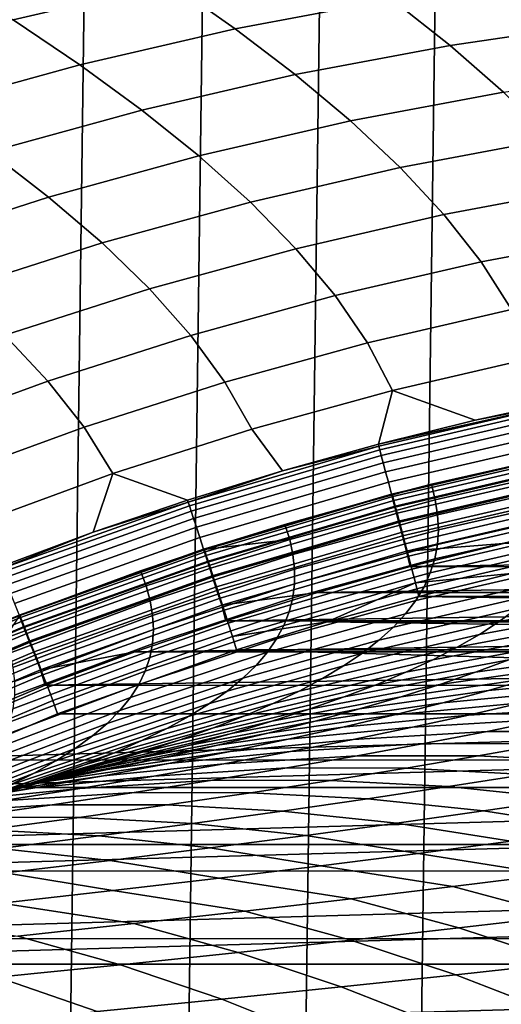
# Model space of a CAD drawing. Header units: metres. Extents: x -166 to 33, y -71 to 34.
# Tile 298 of 332: x 9.65 to 11.94, y 13.3 to 17.97. Entities that reach past the tile are written whole.
import ezdxf

# ---------------------------------------------------------------- set-up
doc = ezdxf.new("R2010")
doc.units = ezdxf.units.M
doc.layers.add('solid_12208131', color=7, linetype='CONTINUOUS')

msp = doc.modelspace()

# ---------------------------------------------------------------- linework, layer by layer
at = {"layer": 'solid_12208131'}
for points in [[(8.865868, -21.698912, -0.2), (9.436847, 21.460112, -0.2), (10.001131, 21.20686, -0.2), (9.436847, -21.460112, -0.2)], [(9.436847, -21.460112, -0.2), (10.001131, 21.20686, -0.2), (10.558856, 20.939127, -0.2), (10.00113, -21.20686, -0.2)], [(10.00113, -21.20686, -0.2), (10.558856, 20.939127, -0.2), (11.109608, 20.657166, -0.2), (10.558856, -20.939127, -0.2)], [(10.558856, -20.939127, -0.2), (11.109608, 20.657166, -0.2), (11.653308, 20.361021, -0.2), (11.109608, -20.657166, -0.2)], [(11.109608, -20.657166, -0.2), (11.653308, 20.361021, -0.2), (12.189622, 20.050842, -0.2), (11.653308, -20.361021, -0.2)], [(11.653308, -20.361021, -0.2), (12.189622, 20.050842, -0.2), (12.718188, 19.726845, -0.2), (12.189622, -20.050842, -0.2)], [(9.624053, 17.966234, 99.565048), (10.368802, 18.138773, 99.514687), (10.040869, 18.352388, 95.485832), (9.287632, 18.177818, 95.540817)], [(10.675301, 17.923363, 103.545166), (11.417837, 18.063423, 103.499001), (11.119998, 18.280518, 99.463882), (10.368802, 18.138773, 99.514687)], [(11.693878, 17.844431, 107.534935), (12.432705, 17.952484, 107.493294), (12.165471, 18.172804, 103.45253), (11.417837, 18.063423, 103.499001)], [(9.939137, 17.752872, 103.590927), (10.675301, 17.923363, 103.545166), (10.368802, 18.138773, 99.514687), (9.624053, 17.966234, 99.565048)], [(10.96009, 17.706068, 107.576286), (11.693878, 17.844431, 107.534935), (11.417837, 18.063423, 103.499001), (10.675301, 17.923363, 103.545166)], [(9.210619, 17.55221, 103.636215), (9.939137, 17.752872, 103.590927), (9.624053, 17.966234, 99.565048), (8.88704, 17.763159, 99.614891)], [(10.232598, 17.537645, 107.617287), (10.96009, 17.706068, 107.576286), (10.675301, 17.923363, 103.545166), (9.939137, 17.752872, 103.590927)], [(11.946383, 17.623558, 111.571335), (12.676312, 17.730274, 111.53476), (12.432705, 17.952484, 107.493294), (11.693878, 17.844431, 107.534935)], [(11.221431, 17.486908, 111.607658), (11.946383, 17.623558, 111.571335), (11.693878, 17.844431, 107.534935), (10.96009, 17.706068, 107.576286)], [(9.512663, 17.339415, 107.65786), (10.232598, 17.537645, 107.617287), (9.939137, 17.752872, 103.590927), (9.210619, 17.55221, 103.636215)], [(10.5027, 17.32057, 111.643669), (11.221431, 17.486908, 111.607658), (10.96009, 17.706068, 107.576286), (10.232598, 17.537645, 107.617287)], [(11.456955, 17.265945, 115.639122), (12.172976, 17.400869, 115.60807), (11.946383, 17.623558, 111.571335), (11.221431, 17.486908, 111.607658)], [(9.791435, 17.124792, 111.679306), (10.5027, 17.32057, 111.643669), (10.232598, 17.537645, 107.617287), (9.512663, 17.339415, 107.65786)], [(10.747078, 17.101709, 115.669899), (11.456955, 17.265945, 115.639122), (11.221431, 17.486908, 111.607658), (10.5027, 17.32057, 111.643669)], [(11.664289, 17.043245, 119.670532), (12.371283, 17.17643, 119.645012), (12.172976, 17.400869, 115.60807), (11.456955, 17.265945, 115.639122)], [(9.08888, 16.899824, 111.7145), (9.791435, 17.124792, 111.679306), (9.512663, 17.339415, 107.65786), (8.801544, 17.111628, 107.697945)], [(10.044575, 16.908405, 115.700363), (10.747078, 17.101709, 115.669899), (10.5027, 17.32057, 111.643669), (9.791435, 17.124792, 111.679306)], [(10.963364, 16.881128, 119.695831), (11.664289, 17.043245, 119.670532), (11.456955, 17.265945, 115.639122), (10.747078, 17.101709, 115.669899)], [(11.841063, 16.818871, 123.701744), (12.538923, 16.950302, 123.68203), (12.371283, 17.17643, 119.645012), (11.664289, 17.043245, 119.670532)], [(9.350674, 16.686279, 115.730446), (10.044575, 16.908405, 115.700363), (9.791435, 17.124792, 111.679306), (9.08888, 16.899824, 111.7145)], [(10.269719, 16.690317, 119.720863), (10.963364, 16.881128, 119.695831), (10.747078, 17.101709, 115.669899), (10.044575, 16.908405, 115.700363)], [(11.149191, 16.658886, 123.721291), (11.841063, 16.818871, 123.701744), (11.664289, 17.043245, 119.670532), (10.963364, 16.881128, 119.695831)], [(11.984902, 16.592886, 127.73262), (12.673522, 16.722549, 127.718987), (12.538923, 16.950302, 123.68203), (11.841063, 16.818871, 123.701744)], [(9.584568, 16.471056, 119.74559), (10.269719, 16.690317, 119.720863), (10.044575, 16.908405, 115.700363), (9.350674, 16.686279, 115.730446)], [(10.464506, 16.470589, 123.740639), (11.149191, 16.658886, 123.721291), (10.963364, 16.881128, 119.695831), (10.269719, 16.690317, 119.720863)], [(11.302193, 16.435051, 127.746132), (11.984902, 16.592886, 127.73262), (11.841063, 16.818871, 123.701744), (11.149191, 16.658886, 123.721291)], [(9.788206, 16.254213, 123.759743), (10.464506, 16.470589, 123.740639), (10.269719, 16.690317, 119.720863), (9.584568, 16.471056, 119.74559)], [(10.626575, 16.249283, 127.759506), (11.302193, 16.435051, 127.746132), (11.149191, 16.658886, 123.721291), (10.464506, 16.470589, 123.740639)], [(11.984902, 16.592886, 127.73262), (11.302193, 16.435051, 127.746132), (11.420001, 16.209682, 131.770187), (12.093437, 16.365353, 131.763)], [(9.121488, 16.010002, 123.77858), (9.788206, 16.254213, 123.759743), (9.584568, 16.471056, 119.74559), (8.909124, 16.223587, 119.769966)], [(9.959229, 16.035814, 127.772713), (10.626575, 16.249283, 127.759506), (10.464506, 16.470589, 123.740639), (9.788206, 16.254213, 123.759743)], [(11.302193, 16.435051, 127.746132), (10.626575, 16.249283, 127.759506), (10.75356, 16.026463, 131.777298), (11.420001, 16.209682, 131.770187)], [(11.420001, 16.209682, 131.770187), (11.812702, 16.068138, 135.635071), (12.274536, 16.168451, 135.63501), (12.093437, 16.365353, 131.763)], [(9.301339, 15.794885, 127.785736), (9.959229, 16.035814, 127.772713), (9.788206, 16.254213, 123.759743), (9.121488, 16.010002, 123.77858)], [(10.626575, 16.249283, 127.759506), (9.959229, 16.035814, 127.772713), (10.095281, 15.815922, 131.784317), (10.75356, 16.026463, 131.777298)], [(11.420001, 16.209682, 131.770187), (10.75356, 16.026463, 131.777298), (10.899566, 15.828561, 135.635223), (11.354258, 15.954807, 135.635147)], [(11.420001, 16.209682, 131.770187), (11.354258, 15.954807, 135.635147), (11.812702, 16.068138, 135.635071)], [(12.273444, 16.159548, 135.707077), (11.812702, 16.068138, 135.635071), (11.354258, 15.954807, 135.635147)], [(12.273444, 16.159548, 135.707077), (11.354258, 15.954807, 135.635147), (11.356176, 15.94621, 135.707077)], [(12.273444, 16.159548, 135.707077), (11.356176, 15.94621, 135.707077), (11.360807, 15.928582, 135.780701), (12.277059, 16.141684, 135.780701)], [(12.273444, 16.159548, 135.707077), (12.274536, 16.168451, 135.63501), (11.812702, 16.068138, 135.635071)], [(12.277059, 16.141684, 135.780701), (11.360807, 15.928582, 135.780701), (11.367762, 15.902111, 135.85144), (12.282486, 16.114857, 135.85144)], [(12.282486, 16.114857, 135.85144), (11.367762, 15.902111, 135.85144), (11.376928, 15.867219, 135.918167), (12.28964, 16.079496, 135.918167)], [(12.28964, 16.079496, 135.918167), (11.376928, 15.867219, 135.918167), (11.388161, 15.824465, 135.979797), (12.298407, 16.036167, 135.979797)], [(9.959229, 16.035814, 127.772713), (9.301339, 15.794885, 127.785736), (9.446327, 15.578295, 131.791245), (10.095281, 15.815922, 131.784317)], [(10.095281, 15.815922, 131.784317), (10.449014, 15.689507, 135.635284), (10.899566, 15.828561, 135.635223), (10.75356, 16.026463, 131.777298)], [(12.298407, 16.036167, 135.979797), (11.388161, 15.824465, 135.979797), (11.401278, 15.774531, 136.03537), (12.308645, 15.985562, 136.03537)], [(12.308645, 15.985562, 136.03537), (11.401278, 15.774531, 136.03537), (11.416074, 15.718216, 136.083984), (12.320193, 15.928491, 136.083984)], [(11.356176, 15.94621, 135.707077), (10.899566, 15.828561, 135.635223), (10.452489, 15.680988, 135.707077)], [(11.356176, 15.94621, 135.707077), (10.452489, 15.680988, 135.707077), (10.458122, 15.663656, 135.780701), (11.360807, 15.928582, 135.780701)], [(11.360807, 15.928582, 135.780701), (10.458122, 15.663656, 135.780701), (10.466582, 15.637628, 135.85144), (11.367762, 15.902111, 135.85144)], [(11.356176, 15.94621, 135.707077), (11.354258, 15.954807, 135.635147), (10.899566, 15.828561, 135.635223)], [(12.320193, 15.928491, 136.083984), (11.416074, 15.718216, 136.083984), (11.432309, 15.65642, 136.124847), (12.332865, 15.865864, 136.124847)], [(12.323255, 15.926353, 136.911667), (11.419594, 15.716083, 136.911667), (11.604999, 15.764806, 136.973129), (12.306801, 15.923927, 136.972977)], [(12.325199, 15.91675, 136.844437), (11.422085, 15.706608, 136.844437), (11.419594, 15.716083, 136.911667), (12.323255, 15.926353, 136.911667)], [(12.328935, 15.898307, 136.779175), (11.42687, 15.688409, 136.779175), (11.422085, 15.706608, 136.844437), (12.325199, 15.91675, 136.844437)], [(12.32089, 15.849943, 138.640427), (12.306801, 15.923927, 136.972977), (11.604999, 15.764806, 136.973129), (11.623373, 15.691665, 138.635696)], [(11.367762, 15.902111, 135.85144), (10.466582, 15.637628, 135.85144), (10.477734, 15.603321, 135.918167), (11.376928, 15.867219, 135.918167)], [(11.376928, 15.867219, 135.918167), (10.477734, 15.603321, 135.918167), (10.491398, 15.561282, 135.979797), (11.388161, 15.824465, 135.979797)], [(12.334392, 15.871364, 136.717056), (11.43386, 15.661823, 136.717056), (11.42687, 15.688409, 136.779175), (12.328935, 15.898307, 136.779175)], [(12.332865, 15.865864, 136.124847), (11.432309, 15.65642, 136.124847), (11.449725, 15.59013, 136.157349), (12.346457, 15.798683, 136.157349)], [(12.341469, 15.836416, 136.659241), (11.442927, 15.62734, 136.659241), (11.43386, 15.661823, 136.717056), (12.334392, 15.871364, 136.717056)], [(10.095281, 15.815922, 131.784317), (9.446327, 15.578295, 131.791245), (9.561767, 15.373376, 135.635406), (10.002975, 15.53775, 135.635361)], [(10.095281, 15.815922, 131.784317), (10.002975, 15.53775, 135.635361), (10.449014, 15.689507, 135.635284)], [(10.452489, 15.680988, 135.707077), (10.899566, 15.828561, 135.635223), (10.449014, 15.689507, 135.635284)], [(11.388161, 15.824465, 135.979797), (10.491398, 15.561282, 135.979797), (10.507357, 15.512185, 136.03537), (11.401278, 15.774531, 136.03537)], [(12.350037, 15.794111, 136.606796), (11.453902, 15.585596, 136.606796), (11.442927, 15.62734, 136.659241), (12.341469, 15.836416, 136.659241)], [(12.327687, 15.777345, 140.307617), (12.32089, 15.849943, 138.640427), (11.623373, 15.691665, 138.635696), (11.634402, 15.619869, 140.297943)], [(11.401278, 15.774531, 136.03537), (10.507357, 15.512185, 136.03537), (10.525354, 15.456813, 136.083984), (11.416074, 15.718216, 136.083984)], [(12.346457, 15.798683, 136.157349), (11.449725, 15.59013, 136.157349), (11.468043, 15.520405, 136.180923), (12.360754, 15.728022, 136.180923)], [(12.359937, 15.745228, 136.560669), (11.466585, 15.537362, 136.560669), (11.453902, 15.585596, 136.606796), (12.350037, 15.794111, 136.606796)], [(12.32689, 15.706077, 141.974457), (12.327687, 15.777345, 140.307617), (11.634402, 15.619869, 140.297943), (11.637881, 15.549389, 141.959763)], [(11.623373, 15.691665, 138.635696), (11.604999, 15.764806, 136.973129), (10.910897, 15.57491, 136.973297), (10.933517, 15.502768, 138.631042)], [(11.604999, 15.764806, 136.973129), (11.417344, 15.716704, 136.973175), (10.910897, 15.57491, 136.973297)], [(11.419594, 15.716083, 136.911667), (11.417344, 15.716704, 136.973175), (11.604999, 15.764806, 136.973129)], [(12.370986, 15.69067, 136.521744), (11.48074, 15.483528, 136.521744), (11.466585, 15.537362, 136.560669), (12.359937, 15.745228, 136.560669)], [(12.360754, 15.728022, 136.180923), (11.468043, 15.520405, 136.180923), (11.486971, 15.44836, 136.195221), (12.375527, 15.655008, 136.195221)], [(10.452489, 15.680988, 135.707077), (10.002975, 15.53775, 135.635361), (9.565361, 15.364811, 135.707077)], [(10.452489, 15.680988, 135.707077), (9.565361, 15.364811, 135.707077), (9.571979, 15.34783, 135.780701), (10.458122, 15.663656, 135.780701)], [(10.452489, 15.680988, 135.707077), (10.449014, 15.689507, 135.635284), (10.002975, 15.53775, 135.635361)], [(11.416074, 15.718216, 136.083984), (10.525354, 15.456813, 136.083984), (10.545105, 15.39605, 136.124847), (11.432309, 15.65642, 136.124847)], [(10.529268, 15.45472, 136.911667), (10.910897, 15.57491, 136.973297), (11.417344, 15.716704, 136.973175)], [(11.419594, 15.716083, 136.911667), (10.529268, 15.45472, 136.911667), (11.417344, 15.716704, 136.973175)], [(11.422085, 15.706608, 136.844437), (10.532299, 15.445404, 136.844437), (10.529268, 15.45472, 136.911667), (11.419594, 15.716083, 136.911667)], [(11.42687, 15.688409, 136.779175), (10.538118, 15.42751, 136.779175), (10.532299, 15.445404, 136.844437), (11.422085, 15.706608, 136.844437)], [(11.43386, 15.661823, 136.717056), (10.546621, 15.401369, 136.717056), (10.538118, 15.42751, 136.779175), (11.42687, 15.688409, 136.779175)], [(11.634402, 15.619869, 140.297943), (11.623373, 15.691665, 138.635696), (10.933517, 15.502768, 138.631042), (10.948723, 15.431913, 140.288406)], [(12.38298, 15.631444, 136.490723), (11.496105, 15.425089, 136.490723), (11.48074, 15.483528, 136.521744), (12.370986, 15.69067, 136.521744)], [(12.318187, 15.636081, 143.640854), (12.32689, 15.706077, 141.974457), (11.637881, 15.549389, 141.959763), (11.6335, 15.480165, 143.621063)], [(10.458122, 15.663656, 135.780701), (9.571979, 15.34783, 135.780701), (9.581917, 15.32233, 135.85144), (10.466582, 15.637628, 135.85144)], [(10.466582, 15.637628, 135.85144), (9.581917, 15.32233, 135.85144), (9.595016, 15.288718, 135.918167), (10.477734, 15.603321, 135.918167)], [(11.432309, 15.65642, 136.124847), (10.545105, 15.39605, 136.124847), (10.566291, 15.330871, 136.157349), (11.449725, 15.59013, 136.157349)], [(11.442927, 15.62734, 136.659241), (10.557649, 15.367464, 136.659241), (10.546621, 15.401369, 136.717056), (11.43386, 15.661823, 136.717056)], [(12.375527, 15.655008, 136.195221), (11.486971, 15.44836, 136.195221), (11.946109, 15.484185, 136.199997), (12.390549, 15.580899, 136.199997)], [(12.3957, 15.568643, 136.46817), (11.512398, 15.363121, 136.46817), (11.496105, 15.425089, 136.490723), (12.38298, 15.631444, 136.490723)], [(12.301262, 15.5673, 145.306717), (12.318187, 15.636081, 143.640854), (11.6335, 15.480165, 143.621063), (11.620947, 15.412142, 145.281754)], [(10.477734, 15.603321, 135.918167), (9.595016, 15.288718, 135.918167), (9.611066, 15.247532, 135.979797), (10.491398, 15.561282, 135.979797)], [(11.453902, 15.585596, 136.606796), (10.570999, 15.326419, 136.606796), (10.557649, 15.367464, 136.659241), (11.442927, 15.62734, 136.659241)], [(11.449725, 15.59013, 136.157349), (10.566291, 15.330871, 136.157349), (10.588575, 15.262314, 136.180923), (11.468043, 15.520405, 136.180923)], [(11.466585, 15.537362, 136.560669), (10.586425, 15.278993, 136.560669), (10.570999, 15.326419, 136.606796), (11.453902, 15.585596, 136.606796)], [(11.637881, 15.549389, 141.959763), (11.634402, 15.619869, 140.297943), (10.948723, 15.431913, 140.288406), (10.956422, 15.362355, 141.945267)], [(9.565361, 15.364811, 135.707077), (10.002975, 15.53775, 135.635361), (9.561767, 15.373376, 135.635406)], [(10.491398, 15.561282, 135.979797), (9.611066, 15.247532, 135.979797), (9.629812, 15.19943, 136.03537), (10.507357, 15.512185, 136.03537)], [(10.933517, 15.502768, 138.631042), (10.910897, 15.57491, 136.973297), (10.52624, 15.455281, 136.973404)], [(10.529268, 15.45472, 136.911667), (10.52624, 15.455281, 136.973404), (10.910897, 15.57491, 136.973297)], [(11.48074, 15.483528, 136.521744), (10.603641, 15.226061, 136.521744), (10.586425, 15.278993, 136.560669), (11.466585, 15.537362, 136.560669)], [(11.6335, 15.480165, 143.621063), (11.637881, 15.549389, 141.959763), (10.956422, 15.362355, 141.945267), (10.956305, 15.294037, 143.601532)], [(12.408907, 15.503425, 136.454514), (11.529318, 15.298769, 136.454514), (11.512398, 15.363121, 136.46817), (12.3957, 15.568643, 136.46817)], [(12.275805, 15.499676, 146.971939), (12.301262, 15.5673, 145.306717), (11.620947, 15.412142, 145.281754), (11.599913, 15.345261, 146.941711)], [(10.507357, 15.512185, 136.03537), (9.629812, 15.19943, 136.03537), (9.650953, 15.14518, 136.083984), (10.525354, 15.456813, 136.083984)], [(10.52624, 15.455281, 136.973404), (10.226063, 15.354577, 136.97348), (10.252857, 15.283068, 138.637283), (10.933517, 15.502768, 138.631042)], [(10.933517, 15.502768, 138.631042), (10.252857, 15.283068, 138.637283), (10.272228, 15.212848, 140.300613), (10.948723, 15.431913, 140.288406)], [(11.468043, 15.520405, 136.180923), (10.588575, 15.262314, 136.180923), (10.611601, 15.191475, 136.195221), (11.486971, 15.44836, 136.195221)], [(12.408907, 15.503425, 136.454514), (11.983573, 15.342254, 136.449997), (11.529318, 15.298769, 136.454514)], [(12.241504, 15.433149, 148.636459), (12.275805, 15.499676, 146.971939), (11.599913, 15.345261, 146.941711), (11.570086, 15.279465, 148.600876)], [(10.525354, 15.456813, 136.083984), (9.650953, 15.14518, 136.083984), (9.674153, 15.08565, 136.124847), (10.545105, 15.39605, 136.124847)], [(9.655235, 15.143126, 136.911667), (10.226063, 15.354577, 136.97348), (10.52624, 15.455281, 136.973404)], [(10.529268, 15.45472, 136.911667), (9.655235, 15.143126, 136.911667), (10.52624, 15.455281, 136.973404)], [(10.532299, 15.445404, 136.844437), (9.658794, 15.133998, 136.844437), (9.655235, 15.143126, 136.911667), (10.529268, 15.45472, 136.911667)], [(10.538118, 15.42751, 136.779175), (9.665629, 15.116467, 136.779175), (9.658794, 15.133998, 136.844437), (10.532299, 15.445404, 136.844437)], [(11.496105, 15.425089, 136.490723), (10.622331, 15.168599, 136.490723), (10.603641, 15.226061, 136.521744), (11.48074, 15.483528, 136.521744)], [(11.486971, 15.44836, 136.195221), (10.611601, 15.191475, 136.195221), (11.065936, 15.252769, 136.199997), (11.504346, 15.374745, 136.199997)], [(11.620947, 15.412142, 145.281754), (11.6335, 15.480165, 143.621063), (10.956305, 15.294037, 143.601532), (10.948066, 15.226901, 145.257095)], [(11.486971, 15.44836, 136.195221), (11.504346, 15.374745, 136.199997), (11.946109, 15.484185, 136.199997)], [(19.148518, 15.483835, 136.199997), (11.946109, 15.484185, 136.199997), (11.504346, 15.374745, 136.199997)], [(19.590275, 15.37437, 136.199997), (19.148518, 15.483835, 136.199997), (11.504346, 15.374745, 136.199997)], [(10.546621, 15.401369, 136.717056), (9.675616, 15.090857, 136.717056), (9.665629, 15.116467, 136.779175), (10.538118, 15.42751, 136.779175)], [(10.545105, 15.39605, 136.124847), (9.674153, 15.08565, 136.124847), (9.69904, 15.021791, 136.157349), (10.566291, 15.330871, 136.157349)], [(10.557649, 15.367464, 136.659241), (9.688568, 15.057638, 136.659241), (9.675616, 15.090857, 136.717056), (10.546621, 15.401369, 136.717056)], [(10.948723, 15.431913, 140.288406), (10.272228, 15.212848, 140.300613), (10.284034, 15.143918, 141.963364), (10.956422, 15.362355, 141.945267)], [(11.512398, 15.363121, 136.46817), (10.642148, 15.10767, 136.46817), (10.622331, 15.168599, 136.490723), (11.496105, 15.425089, 136.490723)], [(11.599913, 15.345261, 146.941711), (11.620947, 15.412142, 145.281754), (10.948066, 15.226901, 145.257095), (10.931395, 15.160892, 146.91185)], [(12.198045, 15.367662, 150.300247), (12.241504, 15.433149, 148.636459), (11.570086, 15.279465, 148.600876), (11.531161, 15.214697, 150.259201)], [(10.252857, 15.283068, 138.637283), (10.226063, 15.354577, 136.97348), (9.653224, 15.143955, 136.973648), (9.582504, 15.033769, 138.632767)], [(9.655235, 15.143126, 136.911667), (9.653224, 15.143955, 136.973648), (10.226063, 15.354577, 136.97348)], [(10.570999, 15.326419, 136.606796), (9.704248, 15.017426, 136.606796), (9.688568, 15.057638, 136.659241), (10.557649, 15.367464, 136.659241)], [(10.956422, 15.362355, 141.945267), (10.284034, 15.143918, 141.963364), (10.287962, 15.076222, 143.625443), (10.956305, 15.294037, 143.601532)], [(11.529318, 15.298769, 136.454514), (10.662728, 15.044395, 136.454514), (10.642148, 15.10767, 136.46817), (11.512398, 15.363121, 136.46817)], [(19.590275, 15.37437, 136.199997), (11.504346, 15.374745, 136.199997), (11.065936, 15.252769, 136.199997)], [(20.028683, 15.252362, 136.199997), (19.590275, 15.37437, 136.199997), (11.065936, 15.252769, 136.199997)], [(12.145119, 15.303159, 151.963226), (12.198045, 15.367662, 150.300247), (11.531161, 15.214697, 150.259201), (11.482827, 15.150899, 151.916672)], [(10.566291, 15.330871, 136.157349), (9.69904, 15.021791, 136.157349), (9.725217, 14.954624, 136.180923), (10.588575, 15.262314, 136.180923)], [(10.586425, 15.278993, 136.560669), (9.722365, 14.970962, 136.560669), (9.704248, 15.017426, 136.606796), (10.570999, 15.326419, 136.606796)], [(11.570086, 15.279465, 148.600876), (11.599913, 15.345261, 146.941711), (10.931395, 15.160892, 146.91185), (10.905986, 15.095953, 148.56572)], [(12.082413, 15.239578, 153.625366), (12.145119, 15.303159, 151.963226), (11.482827, 15.150899, 151.916672), (11.424775, 15.088015, 153.573196)], [(11.529318, 15.298769, 136.454514), (11.983573, 15.342254, 136.449997), (11.545635, 15.233768, 136.449997)], [(11.545635, 15.233768, 136.449997), (11.983573, 15.342254, 136.449997), (19.550453, 15.233855, 136.449997)], [(10.272228, 15.212848, 140.300613), (10.252857, 15.283068, 138.637283), (9.582504, 15.033769, 138.632767), (9.605944, 14.964767, 140.291336)], [(10.603641, 15.226061, 136.521744), (9.742586, 14.919102, 136.521744), (9.722365, 14.970962, 136.560669), (10.586425, 15.278993, 136.560669)], [(10.588575, 15.262314, 136.180923), (9.725217, 14.954624, 136.180923), (9.752264, 14.885221, 136.195221), (10.611601, 15.191475, 136.195221)], [(10.956305, 15.294037, 143.601532), (10.287962, 15.076222, 143.625443), (10.283699, 15.009705, 145.286713), (10.948066, 15.226901, 145.257095)], [(11.529318, 15.298769, 136.454514), (11.111144, 15.112869, 136.449997), (10.662728, 15.044395, 136.454514)], [(11.531161, 15.214697, 150.259201), (11.570086, 15.279465, 148.600876), (10.905986, 15.095953, 148.56572), (10.871532, 15.032027, 150.218674)], [(11.529318, 15.298769, 136.454514), (11.545635, 15.233768, 136.449997), (11.111144, 15.112869, 136.449997)], [(12.580264, 15.235676, 157.011139), (12.668304, 15.298141, 155.345047), (12.009616, 15.176863, 155.286606), (11.926416, 15.114956, 156.946899)], [(10.284034, 15.143918, 141.963364), (10.272228, 15.212848, 140.300613), (9.605944, 14.964767, 140.291336), (9.621859, 14.897031, 141.949249)], [(10.622331, 15.168599, 136.490723), (9.764537, 14.862805, 136.490723), (9.742586, 14.919102, 136.521744), (10.603641, 15.226061, 136.521744)], [(10.948066, 15.226901, 145.257095), (10.283699, 15.009705, 145.286713), (10.270935, 14.944308, 146.947083), (10.931395, 15.160892, 146.91185)], [(10.611601, 15.191475, 136.195221), (10.631073, 15.118304, 136.199997), (11.065936, 15.252769, 136.199997)], [(20.028683, 15.252362, 136.199997), (11.065936, 15.252769, 136.199997), (10.631073, 15.118304, 136.199997)], [(20.463547, 15.11786, 136.199997), (20.028683, 15.252362, 136.199997), (10.631073, 15.118304, 136.199997)], [(11.482827, 15.150899, 151.916672), (11.531161, 15.214697, 150.259201), (10.871532, 15.032027, 150.218674), (10.82773, 14.969059, 151.870682)], [(11.111144, 15.112869, 136.449997), (11.545635, 15.233768, 136.449997), (19.984957, 15.112948, 136.449997)], [(12.009616, 15.176863, 155.286606), (12.082413, 15.239578, 153.625366), (11.424775, 15.088015, 153.573196), (11.356698, 15.025986, 155.228775)], [(11.545635, 15.233768, 136.449997), (19.550453, 15.233855, 136.449997), (19.984957, 15.112948, 136.449997)], [(12.481436, 15.173967, 158.676331), (12.580264, 15.235676, 157.011139), (11.926416, 15.114956, 156.946899), (11.8325, 15.053799, 158.606232)], [(10.611601, 15.191475, 136.195221), (9.752264, 14.885221, 136.195221), (10.200496, 14.971593, 136.199997), (10.631073, 15.118304, 136.199997)], [(10.642148, 15.10767, 136.46817), (9.787813, 14.803111, 136.46817), (9.764537, 14.862805, 136.490723), (10.622331, 15.168599, 136.490723)], [(11.926416, 15.114956, 156.946899), (12.009616, 15.176863, 155.286606), (11.356698, 15.025986, 155.228775), (11.278285, 14.964755, 156.883331)], [(12.371503, 15.112957, 160.340546), (12.481436, 15.173967, 158.676331), (11.8325, 15.053799, 158.606232), (11.727553, 14.993332, 160.264526)], [(9.650953, 15.14518, 136.083984), (8.79579, 14.784223, 136.083984), (8.822357, 14.726114, 136.124847), (9.674153, 15.08565, 136.124847)], [(9.655235, 15.143126, 136.911667), (8.80045, 14.782161, 136.911667), (9.653224, 15.143955, 136.973648)], [(9.658794, 15.133998, 136.844437), (8.804525, 14.773252, 136.844437), (8.80045, 14.782161, 136.911667), (9.655235, 15.143126, 136.911667)], [(9.665629, 15.116467, 136.779175), (8.812353, 14.75614, 136.779175), (8.804525, 14.773252, 136.844437), (9.658794, 15.133998, 136.844437)], [(9.675616, 15.090857, 136.717056), (8.823788, 14.73114, 136.717056), (8.812353, 14.75614, 136.779175), (9.665629, 15.116467, 136.779175)], [(10.287962, 15.076222, 143.625443), (10.284034, 15.143918, 141.963364), (9.621859, 14.897031, 141.949249), (9.62994, 14.830508, 143.606415)], [(20.463547, 15.11786, 136.199997), (10.631073, 15.118304, 136.199997), (10.200496, 14.971593, 136.199997)], [(20.894131, 14.971098, 136.199997), (20.463547, 15.11786, 136.199997), (10.200496, 14.971593, 136.199997)], [(10.931395, 15.160892, 146.91185), (10.270935, 14.944308, 146.947083), (10.249359, 14.879976, 148.606476), (10.905986, 15.095953, 148.56572)], [(11.424775, 15.088015, 153.573196), (11.482827, 15.150899, 151.916672), (10.82773, 14.969059, 151.870682), (10.774271, 14.906991, 153.521683)], [(9.674153, 15.08565, 136.124847), (8.822357, 14.726114, 136.124847), (8.850857, 14.663781, 136.157349), (9.69904, 15.021791, 136.157349)], [(9.688568, 15.057638, 136.659241), (8.838618, 14.698715, 136.659241), (8.823788, 14.73114, 136.717056), (9.675616, 15.090857, 136.717056)], [(10.283699, 15.009705, 145.286713), (10.287962, 15.076222, 143.625443), (9.62994, 14.830508, 143.606415), (9.629879, 14.765141, 145.262695)], [(10.662728, 15.044395, 136.454514), (9.811985, 14.741119, 136.454514), (9.787813, 14.803111, 136.46817), (10.642148, 15.10767, 136.46817)], [(10.905986, 15.095953, 148.56572), (10.249359, 14.879976, 148.606476), (10.218662, 14.816652, 150.264847), (10.871532, 15.032027, 150.218674)], [(10.662728, 15.044395, 136.454514), (11.111144, 15.112869, 136.449997), (10.680791, 14.979804, 136.449997)], [(10.680791, 14.979804, 136.449997), (11.111144, 15.112869, 136.449997), (20.415373, 14.979858, 136.449997)], [(11.356698, 15.025986, 155.228775), (11.424775, 15.088015, 153.573196), (10.774271, 14.906991, 153.521683), (10.71085, 14.845768, 155.171646)], [(11.111144, 15.112869, 136.449997), (19.984957, 15.112948, 136.449997), (20.415373, 14.979858, 136.449997)], [(11.8325, 15.053799, 158.606232), (11.926416, 15.114956, 156.946899), (11.278285, 14.964755, 156.883331), (11.189225, 14.904266, 158.53685)], [(12.250151, 15.052585, 162.003754), (12.371503, 15.112957, 160.340546), (11.727553, 14.993332, 160.264526), (11.61126, 14.933499, 161.921768)], [(9.704248, 15.017426, 136.606796), (8.856572, 14.659463, 136.606796), (8.838618, 14.698715, 136.659241), (9.688568, 15.057638, 136.659241)], [(10.662728, 15.044395, 136.454514), (10.680791, 14.979804, 136.449997), (9.833854, 14.677723, 136.449997), (9.811985, 14.741119, 136.454514)], [(10.871532, 15.032027, 150.218674), (10.218662, 14.816652, 150.264847), (10.178535, 14.75428, 151.922165), (10.82773, 14.969059, 151.870682)], [(11.278285, 14.964755, 156.883331), (11.356698, 15.025986, 155.228775), (10.71085, 14.845768, 155.171646), (10.63716, 14.785332, 156.820541)], [(11.727553, 14.993332, 160.264526), (11.8325, 15.053799, 158.606232), (11.189225, 14.904266, 158.53685), (11.089207, 14.844461, 160.189301)], [(12.11706, 14.992794, 163.665909), (12.250151, 15.052585, 162.003754), (11.61126, 14.933499, 161.921768), (11.483308, 14.874242, 163.577927)], [(12.44178, 14.963173, 167.08783), (12.60464, 15.022392, 165.421799), (11.971916, 14.933524, 165.326981), (11.814404, 14.874717, 166.986877)], [(9.69904, 15.021791, 136.157349), (8.850857, 14.663781, 136.157349), (8.880833, 14.598218, 136.180923), (9.725217, 14.954624, 136.180923)], [(9.722365, 14.970962, 136.560669), (8.877317, 14.614108, 136.560669), (8.856572, 14.659463, 136.606796), (9.704248, 15.017426, 136.606796)], [(10.270935, 14.944308, 146.947083), (10.283699, 15.009705, 145.286713), (9.629879, 14.765141, 145.262695), (9.621366, 14.700874, 146.917984)], [(9.833854, 14.677723, 136.449997), (10.680791, 14.979804, 136.449997), (21.262579, 14.677672, 136.449997)], [(10.680791, 14.979804, 136.449997), (20.415373, 14.979858, 136.449997), (21.262579, 14.677672, 136.449997)], [(11.61126, 14.933499, 161.921768), (11.727553, 14.993332, 160.264526), (11.089207, 14.844461, 160.189301), (10.977918, 14.785282, 161.840637)], [(11.971916, 14.933524, 165.326981), (12.11706, 14.992794, 163.665909), (11.483308, 14.874242, 163.577927), (11.343381, 14.815501, 165.232925)], [(9.742586, 14.919102, 136.521744), (8.900471, 14.563488, 136.521744), (8.877317, 14.614108, 136.560669), (9.722365, 14.970962, 136.560669)], [(9.725217, 14.954624, 136.180923), (8.880833, 14.598218, 136.180923), (8.911806, 14.530473, 136.195221), (9.752264, 14.885221, 136.195221)], [(10.249359, 14.879976, 148.606476), (10.270935, 14.944308, 146.947083), (9.621366, 14.700874, 146.917984), (9.604093, 14.637653, 148.572205)], [(9.752264, 14.885221, 136.195221), (9.774399, 14.812707, 136.199997), (10.200496, 14.971593, 136.199997)], [(20.894131, 14.971098, 136.199997), (10.200496, 14.971593, 136.199997), (9.774399, 14.812707, 136.199997)], [(21.320236, 14.812153, 136.199997), (20.894131, 14.971098, 136.199997), (9.774399, 14.812707, 136.199997)], [(10.82773, 14.969059, 151.870682), (10.178535, 14.75428, 151.922165), (10.128669, 14.692802, 153.5784), (10.774271, 14.906991, 153.521683)], [(11.189225, 14.904266, 158.53685), (11.278285, 14.964755, 156.883331), (10.63716, 14.785332, 156.820541), (10.552893, 14.725628, 158.468323)], [(11.483308, 14.874242, 163.577927), (11.61126, 14.933499, 161.921768), (10.977918, 14.785282, 161.840637), (10.855044, 14.726673, 163.490829)], [(11.814404, 14.874717, 166.986877), (11.971916, 14.933524, 165.326981), (11.343381, 14.815501, 165.232925), (11.191168, 14.75722, 166.886749)], [(12.266154, 14.904359, 168.752655), (12.44178, 14.963173, 167.08783), (11.814404, 14.874717, 166.986877), (11.644216, 14.816313, 168.645508)], [(9.764537, 14.862805, 136.490723), (8.925606, 14.508535, 136.490723), (8.900471, 14.563488, 136.521744), (9.742586, 14.919102, 136.521744)], [(9.752264, 14.885221, 136.195221), (8.911806, 14.530473, 136.195221), (8.937727, 14.459189, 136.199997), (9.774399, 14.812707, 136.199997)], [(10.774271, 14.906991, 153.521683), (10.128669, 14.692802, 153.5784), (10.068753, 14.632164, 155.233521), (10.71085, 14.845768, 155.171646)], [(11.089207, 14.844461, 160.189301), (11.189225, 14.904266, 158.53685), (10.552893, 14.725628, 158.468323), (10.457738, 14.666598, 160.114975)], [(12.077453, 14.845892, 170.416153), (12.266154, 14.904359, 168.752655), (11.644216, 14.816313, 168.645508), (11.461042, 14.758254, 170.30278)], [(12.488931, 14.845995, 172.198685), (12.69669, 14.904469, 170.530258), (12.077453, 14.845892, 170.416153), (11.87536, 14.787713, 172.078262)], [(9.787813, 14.803111, 136.46817), (8.952258, 14.450267, 136.46817), (8.925606, 14.508535, 136.490723), (9.764537, 14.862805, 136.490723)], [(10.218662, 14.816652, 150.264847), (10.249359, 14.879976, 148.606476), (9.604093, 14.637653, 148.572205), (9.577753, 14.575422, 150.225327)], [(10.71085, 14.845768, 155.171646), (10.068753, 14.632164, 155.233521), (9.998478, 14.572306, 156.887466), (10.63716, 14.785332, 156.820541)], [(10.977918, 14.785282, 161.840637), (11.089207, 14.844461, 160.189301), (10.457738, 14.666598, 160.114975), (10.351384, 14.608188, 161.760483)], [(11.343381, 14.815501, 165.232925), (11.483308, 14.874242, 163.577927), (10.855044, 14.726673, 163.490829), (10.720275, 14.668575, 165.139847)], [(11.644216, 14.816313, 168.645508), (11.814404, 14.874717, 166.986877), (11.191168, 14.75722, 166.886749), (11.026365, 14.699339, 168.539261)], [(11.87536, 14.787713, 172.078262), (12.077453, 14.845892, 170.416153), (11.461042, 14.758254, 170.30278), (11.264574, 14.700482, 171.958588)], [(12.267366, 14.787749, 173.865707), (12.488931, 14.845995, 172.198685), (11.87536, 14.787713, 172.078262), (11.659565, 14.729761, 173.738861)], [(21.320236, 14.812153, 136.199997), (9.774399, 14.812707, 136.199997), (8.937727, 14.459189, 136.199997)], [(22.156876, 14.458499, 136.199997), (21.320236, 14.812153, 136.199997), (8.937727, 14.459189, 136.199997)], [(9.811985, 14.741119, 136.454514), (8.979936, 14.389756, 136.454514), (8.952258, 14.450267, 136.46817), (9.787813, 14.803111, 136.46817)], [(10.178535, 14.75428, 151.922165), (10.218662, 14.816652, 150.264847), (9.577753, 14.575422, 150.225327), (9.542041, 14.514126, 151.877319)], [(11.191168, 14.75722, 166.886749), (11.343381, 14.815501, 165.232925), (10.720275, 14.668575, 165.139847), (10.573301, 14.610931, 166.787643)], [(11.461042, 14.758254, 170.30278), (11.644216, 14.816313, 168.645508), (11.026365, 14.699339, 168.539261), (10.848668, 14.641802, 170.190353)], [(10.128669, 14.692802, 153.5784), (10.178535, 14.75428, 151.922165), (9.542041, 14.514126, 151.877319), (9.496649, 14.453708, 153.528168)], [(10.63716, 14.785332, 156.820541), (9.998478, 14.572306, 156.887466), (9.917532, 14.513174, 158.540237), (10.552893, 14.725628, 158.468323)], [(10.855044, 14.726673, 163.490829), (10.977918, 14.785282, 161.840637), (10.351384, 14.608188, 161.760483), (10.233523, 14.550338, 163.4048)], [(11.026365, 14.699339, 168.539261), (11.191168, 14.75722, 166.886749), (10.573301, 14.610931, 166.787643), (10.413823, 14.553685, 168.434097)], [(11.264574, 14.700482, 171.958588), (11.461042, 14.758254, 170.30278), (10.848668, 14.641802, 170.190353), (10.657772, 14.584548, 171.83992)], [(11.659565, 14.729761, 173.738861), (11.87536, 14.787713, 172.078262), (11.264574, 14.700482, 171.958588), (11.054504, 14.642938, 173.612823)], [(12.031668, 14.729673, 175.531204), (12.267366, 14.787749, 173.865707), (11.659565, 14.729761, 173.738861), (11.429743, 14.671979, 175.397873)], [(12.671893, 14.767041, 175.417068), (12.031668, 14.729673, 175.531204), (11.781349, 14.671716, 177.194916), (12.419459, 14.709263, 177.076904)], [(9.811985, 14.741119, 136.454514), (9.833854, 14.677723, 136.449997), (9.007153, 14.328511, 136.449997), (8.979936, 14.389756, 136.454514)], [(10.552893, 14.725628, 158.468323), (9.917532, 14.513174, 158.540237), (9.825599, 14.45471, 160.191803), (10.457738, 14.666598, 160.114975)], [(10.720275, 14.668575, 165.139847), (10.855044, 14.726673, 163.490829), (10.233523, 14.550338, 163.4048), (10.103844, 14.492994, 165.047913)], [(10.848668, 14.641802, 170.190353), (11.026365, 14.699339, 168.539261), (10.413823, 14.553685, 168.434097), (10.24154, 14.496778, 170.079071)], [(11.054504, 14.642938, 173.612823), (11.264574, 14.700482, 171.958588), (10.657772, 14.584548, 171.83992), (10.453373, 14.527522, 173.487839)], [(11.429743, 14.671979, 175.397873), (11.659565, 14.729761, 173.738861), (11.054504, 14.642938, 173.612823), (10.830515, 14.585563, 175.265381)], [(11.781349, 14.671716, 177.194916), (12.031668, 14.729673, 175.531204), (11.429743, 14.671979, 175.397873), (11.18542, 14.614318, 177.055008)], [(12.419459, 14.709263, 177.076904), (11.781349, 14.671716, 177.194916), (11.515807, 14.613837, 178.856445), (12.151967, 14.651567, 178.734711)], [(9.007153, 14.328511, 136.449997), (9.833854, 14.677723, 136.449997), (21.262579, 14.677672, 136.449997)], [(9.007153, 14.328511, 136.449997), (21.262579, 14.677672, 136.449997), (22.089607, 14.32833, 136.449997)], [(10.068753, 14.632164, 155.233521), (10.128669, 14.692802, 153.5784), (9.496649, 14.453708, 153.528168), (9.441271, 14.394114, 155.177811)], [(10.457738, 14.666598, 160.114975), (9.825599, 14.45471, 160.191803), (9.722364, 14.396858, 161.842148), (10.351384, 14.608188, 161.760483)], [(10.573301, 14.610931, 166.787643), (10.720275, 14.668575, 165.139847), (10.103844, 14.492994, 165.047913), (9.962039, 14.4361, 166.689743)], [(11.18542, 14.614318, 177.055008), (11.429743, 14.671979, 175.397873), (10.830515, 14.585563, 175.265381), (10.592141, 14.528308, 176.915985)], [(11.515807, 14.613837, 178.856445), (11.781349, 14.671716, 177.194916), (11.18542, 14.614318, 177.055008), (10.925998, 14.556734, 178.709869)], [(12.151967, 14.651567, 178.734711), (11.515807, 14.613837, 178.856445), (11.234436, 14.555993, 180.515381), (11.868815, 14.593912, 180.390137)], [(12.455158, 14.593259, 180.54332), (12.744558, 14.650982, 178.881149), (12.151967, 14.651567, 178.734711), (11.868815, 14.593912, 180.390137)], [(9.998478, 14.572306, 156.887466), (10.068753, 14.632164, 155.233521), (9.441271, 14.394114, 155.177811), (9.375599, 14.335286, 156.826218)], [(10.351384, 14.608188, 161.760483), (9.722364, 14.396858, 161.842148), (9.607516, 14.339561, 163.491257), (10.233523, 14.550338, 163.4048)], [(10.413823, 14.553685, 168.434097), (10.573301, 14.610931, 166.787643), (9.962039, 14.4361, 166.689743), (9.807814, 14.379598, 168.3302)], [(10.657772, 14.584548, 171.83992), (10.848668, 14.641802, 170.190353), (10.24154, 14.496778, 170.079071), (10.056152, 14.440155, 171.722458)], [(10.830515, 14.585563, 175.265381), (11.054504, 14.642938, 173.612823), (10.453373, 14.527522, 173.487839), (10.235161, 14.470664, 175.134003)], [(10.925998, 14.556734, 178.709869), (11.18542, 14.614318, 177.055008), (10.592141, 14.528308, 176.915985), (10.338793, 14.471131, 178.56424)], [(11.234436, 14.555993, 180.515381), (11.515807, 14.613837, 178.856445), (10.925998, 14.556734, 178.709869), (10.650878, 14.499187, 180.362045)], [(9.917532, 14.513174, 158.540237), (9.998478, 14.572306, 156.887466), (9.375599, 14.335286, 156.826218), (9.299323, 14.277172, 158.473404)], [(10.453373, 14.527522, 173.487839), (10.657772, 14.584548, 171.83992), (10.056152, 14.440155, 171.722458), (9.85736, 14.383756, 173.364136)], [(10.592141, 14.528308, 176.915985), (10.830515, 14.585563, 175.265381), (10.235161, 14.470664, 175.134003), (10.002679, 14.413927, 176.778137)], [(10.650878, 14.499187, 180.362045), (10.925998, 14.556734, 178.709869), (10.338793, 14.471131, 178.56424), (10.069877, 14.413993, 180.209702)], [(10.936628, 14.498143, 182.171341), (11.234436, 14.555993, 180.515381), (10.650878, 14.499187, 180.362045), (10.359461, 14.441634, 182.011139)], [(11.868815, 14.593912, 180.390137), (11.234436, 14.555993, 180.515381), (10.936628, 14.498143, 182.171341), (11.569403, 14.536256, 182.04277)], [(12.149362, 14.535534, 182.20282), (12.455158, 14.593259, 180.54332), (11.868815, 14.593912, 180.390137), (11.569403, 14.536256, 182.04277)], [(9.825599, 14.45471, 160.191803), (9.917532, 14.513174, 158.540237), (9.299323, 14.277172, 158.473404), (9.212131, 14.219715, 160.119324)], [(10.233523, 14.550338, 163.4048), (9.607516, 14.339561, 163.491257), (9.48074, 14.282764, 165.139099), (10.103844, 14.492994, 165.047913)], [(10.24154, 14.496778, 170.079071), (10.413823, 14.553685, 168.434097), (9.807814, 14.379598, 168.3302), (9.640872, 14.323432, 169.969147)], [(10.235161, 14.470664, 175.134003), (10.453373, 14.527522, 173.487839), (9.85736, 14.383756, 173.364136), (9.644857, 14.327525, 175.003983)], [(10.338793, 14.471131, 178.56424), (10.592141, 14.528308, 176.915985), (10.002679, 14.413927, 176.778137), (9.755345, 14.357268, 178.419815)], [(11.569403, 14.536256, 182.04277), (10.936628, 14.498143, 182.171341), (10.62178, 14.440245, 183.823914), (11.253131, 14.478559, 183.692245)], [(11.826561, 14.477766, 183.859238), (12.149362, 14.535534, 182.20282), (11.569403, 14.536256, 182.04277), (11.253131, 14.478559, 183.692245)], [(12.399119, 14.448333, 184.026352), (12.728461, 14.506057, 182.362946), (12.149362, 14.535534, 182.20282), (11.826561, 14.477766, 183.859238)], [(10.103844, 14.492994, 165.047913), (9.48074, 14.282764, 165.139099), (9.341725, 14.226409, 166.785614), (9.962039, 14.4361, 166.689743)], [(10.002679, 14.413927, 176.778137), (10.235161, 14.470664, 175.134003), (9.644857, 14.327525, 175.003983), (9.4182, 14.271414, 176.641708)], [(10.056152, 14.440155, 171.722458), (10.24154, 14.496778, 170.079071), (9.640872, 14.323432, 169.969147), (9.460918, 14.267546, 171.60643)], [(10.069877, 14.413993, 180.209702), (10.338793, 14.471131, 178.56424), (9.755345, 14.357268, 178.419815), (9.492574, 14.300648, 180.05864)], [(10.359461, 14.441634, 182.011139), (10.650878, 14.499187, 180.362045), (10.069877, 14.413993, 180.209702), (9.784801, 14.35685, 181.85199)], [(10.62178, 14.440245, 183.823914), (10.936628, 14.498143, 182.171341), (10.359461, 14.441634, 182.011139), (10.051147, 14.384035, 183.656738)], [(11.253131, 14.478559, 183.692245), (10.62178, 14.440245, 183.823914), (10.289285, 14.382257, 185.472687), (10.919397, 14.420777, 185.33815)], [(11.486149, 14.419913, 185.512222), (11.826561, 14.477766, 183.859238), (11.253131, 14.478559, 183.692245), (10.919397, 14.420777, 185.33815)], [(12.052016, 14.390523, 185.686401), (12.399119, 14.448333, 184.026352), (11.826561, 14.477766, 183.859238), (11.486149, 14.419913, 185.512222)], [(22.156876, 14.458499, 136.199997), (8.937727, 14.459189, 136.199997), (8.123562, 14.058725, 136.199997)], [(22.970909, 14.05792, 136.199997), (22.156876, 14.458499, 136.199997), (8.123562, 14.058725, 136.199997)], [(9.722364, 14.396858, 161.842148), (9.825599, 14.45471, 160.191803), (9.212131, 14.219715, 160.119324), (9.113708, 14.16286, 161.763977)], [(9.962039, 14.4361, 166.689743), (9.341725, 14.226409, 166.785614), (9.190176, 14.170439, 168.430664), (9.807814, 14.379598, 168.3302)], [(9.85736, 14.383756, 173.364136), (10.056152, 14.440155, 171.722458), (9.460918, 14.267546, 171.60643), (9.267657, 14.211883, 173.241943)], [(10.051147, 14.384035, 183.656738), (10.359461, 14.441634, 182.011139), (9.784801, 14.35685, 181.85199), (9.48297, 14.299662, 183.490677)], [(10.289285, 14.382257, 185.472687), (10.62178, 14.440245, 183.823914), (10.051147, 14.384035, 183.656738), (9.725337, 14.326347, 185.298447)], [(10.919397, 14.420777, 185.33815), (10.289285, 14.382257, 185.472687), (9.938535, 14.324135, 187.117294), (10.567601, 14.362871, 186.980118)], [(11.127521, 14.361934, 187.161377), (11.486149, 14.419913, 185.512222), (10.919397, 14.420777, 185.33815), (10.567601, 14.362871, 186.980118)], [(11.686541, 14.332584, 187.342743), (12.052016, 14.390523, 185.686401), (11.486149, 14.419913, 185.512222), (11.127521, 14.361934, 187.161377)], [(9.607516, 14.339561, 163.491257), (9.722364, 14.396858, 161.842148), (9.113708, 14.16286, 161.763977), (9.003746, 14.10655, 163.407349)], [(9.807814, 14.379598, 168.3302), (9.190176, 14.170439, 168.430664), (9.025796, 14.114799, 170.074097), (9.640872, 14.323432, 169.969147)], [(9.644857, 14.327525, 175.003983), (9.85736, 14.383756, 173.364136), (9.267657, 14.211883, 173.241943), (9.060788, 14.156386, 174.875534)], [(9.725337, 14.326347, 185.298447), (10.051147, 14.384035, 183.656738), (9.48297, 14.299662, 183.490677), (9.163794, 14.242387, 185.125351)], [(9.755345, 14.357268, 178.419815), (10.002679, 14.413927, 176.778137), (9.4182, 14.271414, 176.641708), (9.176812, 14.215382, 178.276901)], [(9.784801, 14.35685, 181.85199), (10.069877, 14.413993, 180.209702), (9.492574, 14.300648, 180.05864), (9.213777, 14.244024, 181.694168)], [(9.938535, 14.324135, 187.117294), (10.289285, 14.382257, 185.472687), (9.725337, 14.326347, 185.298447), (9.38143, 14.26853, 186.935852)], [(12.243575, 14.275072, 187.523926), (12.615899, 14.332854, 185.860397), (12.052016, 14.390523, 185.686401), (11.686541, 14.332584, 187.342743)], [(8.202307, 13.932762, 136.449997), (9.007153, 14.328511, 136.449997), (22.089607, 14.32833, 136.449997)], [(8.202307, 13.932762, 136.449997), (22.089607, 14.32833, 136.449997), (22.894663, 13.932505, 136.449997)], [(9.38143, 14.26853, 186.935852), (9.725337, 14.326347, 185.298447), (9.163794, 14.242387, 185.125351), (8.826674, 14.184984, 186.755615)], [(9.48297, 14.299662, 183.490677), (9.784801, 14.35685, 181.85199), (9.213777, 14.244024, 181.694168), (8.918367, 14.187357, 183.326004)], [(9.492574, 14.300648, 180.05864), (9.755345, 14.357268, 178.419815), (9.176812, 14.215382, 178.276901), (8.920113, 14.159389, 179.909134)], [(9.568921, 14.26584, 188.757339), (9.938535, 14.324135, 187.117294), (9.38143, 14.26853, 186.935852), (9.01882, 14.21054, 188.568619)], [(10.567601, 14.362871, 186.980118), (9.938535, 14.324135, 187.117294), (9.568921, 14.26584, 188.757339), (10.197143, 14.304799, 188.617767)], [(10.750068, 14.303786, 188.806305), (11.127521, 14.361934, 187.161377), (10.567601, 14.362871, 186.980118), (10.197143, 14.304799, 188.617767)], [(11.30208, 14.274477, 188.99498), (11.686541, 14.332584, 187.342743), (11.127521, 14.361934, 187.161377), (10.750068, 14.303786, 188.806305)], [(11.852106, 14.217119, 189.183441), (12.243575, 14.275072, 187.523926), (11.686541, 14.332584, 187.342743), (11.30208, 14.274477, 188.99498)], [(10.197143, 14.304799, 188.617767), (9.568921, 14.26584, 188.757339), (9.179837, 14.207328, 190.392456), (9.807419, 14.246519, 190.250717)], [(10.353186, 14.245429, 190.446625), (10.750068, 14.303786, 188.806305), (10.197143, 14.304799, 188.617767), (9.807419, 14.246519, 190.250717)], [(10.898026, 14.216159, 190.642685), (11.30208, 14.274477, 188.99498), (10.750068, 14.303786, 188.806305), (10.353186, 14.245429, 190.446625)], [(9.807419, 14.246519, 190.250717), (9.179837, 14.207328, 190.392456), (8.770672, 14.148558, 192.022263), (9.397829, 14.187991, 191.878586)], [(9.936269, 14.186822, 192.081955), (10.353186, 14.245429, 190.446625), (9.807419, 14.246519, 190.250717), (9.397829, 14.187991, 191.878586)], [(10.473765, 14.157588, 192.285477), (10.898026, 14.216159, 190.642685), (10.353186, 14.245429, 190.446625), (9.936269, 14.186822, 192.081955)], [(11.440877, 14.158956, 190.838531), (11.852106, 14.217119, 189.183441), (11.30208, 14.274477, 188.99498), (10.898026, 14.216159, 190.642685)], [(12.399125, 14.131978, 189.371155), (12.797586, 14.18966, 187.704376), (12.243575, 14.275072, 187.523926), (11.852106, 14.217119, 189.183441)], [(9.49871, 14.127921, 193.711884), (9.936269, 14.186822, 192.081955), (9.397829, 14.187991, 191.878586), (8.967772, 14.129172, 193.500992)], [(10.028689, 14.098723, 193.922943), (10.473765, 14.157588, 192.285477), (9.936269, 14.186822, 192.081955), (9.49871, 14.127921, 193.711884)], [(11.009273, 14.100537, 192.488785), (11.440877, 14.158956, 190.838531), (10.898026, 14.216159, 190.642685), (10.473765, 14.157588, 192.285477)], [(11.980739, 14.074082, 191.0336), (12.399125, 14.131978, 189.371155), (11.852106, 14.217119, 189.183441), (11.440877, 14.158956, 190.838531)], [(10.556679, 14.041824, 194.133789), (11.009273, 14.100537, 192.488785), (10.473765, 14.157588, 192.285477), (10.028689, 14.098723, 193.922943)], [(11.541807, 14.015933, 192.691299), (11.980739, 14.074082, 191.0336), (11.440877, 14.158956, 190.838531), (11.009273, 14.100537, 192.488785)], [(9.562187, 14.039522, 195.554703), (10.028689, 14.098723, 193.922943), (9.49871, 14.127921, 193.711884), (9.039904, 14.068686, 195.336044)], [(10.082479, 13.982774, 195.773117), (10.556679, 14.041824, 194.133789), (10.028689, 14.098723, 193.922943), (9.562187, 14.039522, 195.554703)], [(11.081712, 13.957487, 194.343796), (11.541807, 14.015933, 192.691299), (11.009273, 14.100537, 192.488785), (10.556679, 14.041824, 194.133789)], [(22.970909, 14.05792, 136.199997), (8.123562, 14.058725, 136.199997), (7.33399, 13.612463, 136.199997)], [(23.760414, 13.61153, 136.199997), (22.970909, 14.05792, 136.199997), (7.33399, 13.612463, 136.199997)], [(12.605496, 13.973613, 190.885452), (11.980739, 14.074082, 191.0336), (11.541807, 14.015933, 192.691299), (12.166468, 13.916273, 192.540863)], [(9.58606, 13.923346, 197.406403), (10.082479, 13.982774, 195.773117), (9.562187, 14.039522, 195.554703), (9.073648, 13.979944, 197.180328)], [(10.599833, 13.898705, 195.990707), (11.081712, 13.957487, 194.343796), (10.556679, 14.041824, 194.133789), (10.082479, 13.982774, 195.773117)], [(12.166468, 13.916273, 192.540863), (11.541807, 14.015933, 192.691299), (11.081712, 13.957487, 194.343796), (11.706504, 13.85865, 194.19133)], [(10.09555, 13.839544, 197.631592), (10.599833, 13.898705, 195.990707), (10.082479, 13.982774, 195.773117), (9.58606, 13.923346, 197.406403)], [(11.706504, 13.85865, 194.19133), (11.081712, 13.957487, 194.343796), (10.599833, 13.898705, 195.990707), (11.224994, 13.800704, 195.836411)], [(7.421, 13.491399, 136.449997), (8.202307, 13.932762, 136.449997), (22.894663, 13.932505, 136.449997)], [(7.421, 13.491399, 136.449997), (22.894663, 13.932505, 136.449997), (23.676027, 13.49112, 136.449997)], [(9.568242, 13.779963, 199.266037), (10.09555, 13.839544, 197.631592), (9.58606, 13.923346, 197.406403), (9.066803, 13.863498, 199.033203)], [(12.224154, 13.720096, 194.397034), (12.691459, 13.777223, 192.739212), (12.166468, 13.916273, 192.540863), (11.706504, 13.85865, 194.19133)], [(11.224994, 13.800704, 195.836411), (10.599833, 13.898705, 195.990707), (10.09555, 13.839544, 197.631592), (10.721324, 13.742394, 197.475693)], [(11.735129, 13.662646, 196.04953), (12.224154, 13.720096, 194.397034), (11.706504, 13.85865, 194.19133), (11.224994, 13.800704, 195.836411)], [(10.721324, 13.742394, 197.475693), (10.09555, 13.839544, 197.631592), (9.568242, 13.779963, 199.266037), (10.194881, 13.68368, 199.108749)], [(10.194881, 13.68368, 199.108749), (9.568242, 13.779963, 199.266037), (9.017291, 13.719921, 200.893631), (9.645054, 13.62452, 200.735168)], [(11.223766, 13.604835, 197.696259), (11.735129, 13.662646, 196.04953), (11.224994, 13.800704, 195.836411), (10.721324, 13.742394, 197.475693)], [(10.689448, 13.546619, 199.336823), (11.223766, 13.604835, 197.696259), (10.721324, 13.742394, 197.475693), (10.194881, 13.68368, 199.108749)], [(12.239281, 13.498008, 196.260635), (12.73576, 13.554846, 194.6008), (12.224154, 13.720096, 194.397034), (11.735129, 13.662646, 196.04953)], [(10.131557, 13.487961, 200.970779), (10.689448, 13.546619, 199.336823), (10.194881, 13.68368, 199.108749), (9.645054, 13.62452, 200.735168)], [(9.549477, 13.42882, 202.597702), (10.131557, 13.487961, 200.970779), (9.645054, 13.62452, 200.735168), (9.071227, 13.564875, 202.354553)], [(11.720287, 13.440809, 197.91478), (12.239281, 13.498008, 196.260635), (11.735129, 13.662646, 196.04953), (11.223766, 13.604835, 197.696259)], [(23.760414, 13.61153, 136.199997), (7.33399, 13.612463, 136.199997), (6.570978, 13.121778, 136.199997)], [(24.523552, 13.120598, 136.199997), (23.760414, 13.61153, 136.199997), (6.570978, 13.121778, 136.199997)], [(11.178157, 13.38321, 199.562759), (11.720287, 13.440809, 197.91478), (11.223766, 13.604835, 197.696259), (10.689448, 13.546619, 199.336823)], [(10.612267, 13.325171, 201.204178), (11.178157, 13.38321, 199.562759), (10.689448, 13.546619, 199.336823), (10.131557, 13.487961, 200.970779)], [(6.665222, 13.00564, 136.449997), (7.421, 13.491399, 136.449997), (23.676027, 13.49112, 136.449997)], [(6.665222, 13.00564, 136.449997), (23.676027, 13.49112, 136.449997), (24.431746, 13.005406, 136.449997)], [(10.021997, 13.26665, 202.838593), (10.612267, 13.325171, 201.204178), (10.131557, 13.487961, 200.970779), (9.549477, 13.42882, 202.597702)], [(12.20992, 13.250574, 198.130722), (12.736465, 13.307045, 196.469284), (12.239281, 13.498008, 196.260635), (11.720287, 13.440809, 197.91478)], [(11.660058, 13.193707, 199.786057), (12.20992, 13.250574, 198.130722), (11.720287, 13.440809, 197.91478), (11.178157, 13.38321, 199.562759)], [(9.406724, 13.207611, 204.465576), (10.021997, 13.26665, 202.838593), (9.549477, 13.42882, 202.597702), (8.942587, 13.369155, 204.217194)], [(11.086253, 13.136402, 201.43486), (11.660058, 13.193707, 199.786057), (11.178157, 13.38321, 199.562759), (10.612267, 13.325171, 201.204178)], [(10.487879, 13.078622, 203.07666), (11.086253, 13.136402, 201.43486), (10.612267, 13.325171, 201.204178), (10.021997, 13.26665, 202.838593)]]:
    msp.add_3dface(points, dxfattribs=at)

doc.saveas('drawing.dxf')
